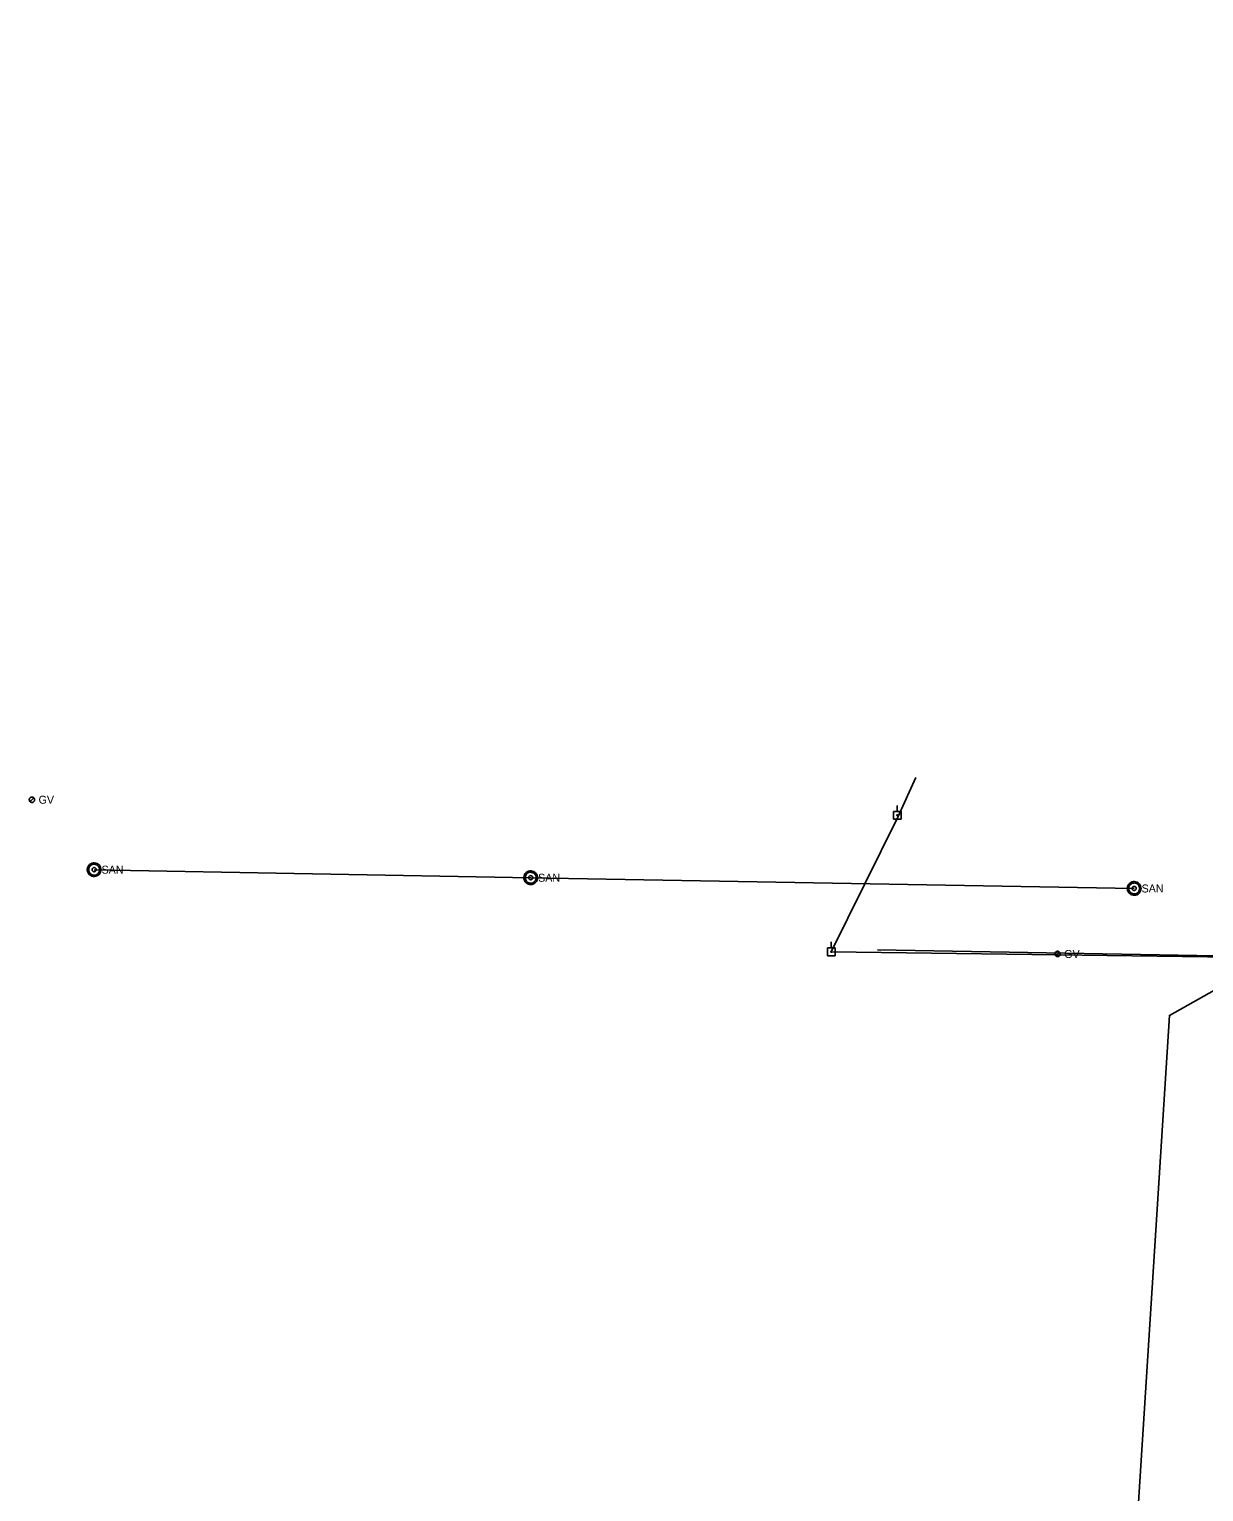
# Model space of a CAD drawing. Extents: x 596028 to 606371, y 330010 to 403088.
# Drawn here: x 603551 to 604116, y 341718 to 342421 of the extents above; entities that cross this region are included whole.
import ezdxf

# ---------------------------------------------------------------- set-up
doc = ezdxf.new("R2010")
doc.units = 0
for name, color, linetype in [('E_UTL_EPowerPole', 7, 'Continuous'), ('E_UTL_FO_UG_QWEST', 7, 'Continuous'), ('E_UTL_G', 7, 'Continuous'), ('E_UTL_G_UG', 7, 'Continuous'), ('E_UTL_Overhead', 7, 'Continuous'), ('E_UTL_SAN_MH', 7, 'Continuous'), ('E_UTL_SAN_UG', 7, 'Continuous')]:
    doc.layers.add(name, color=color, linetype=linetype)

msp = doc.modelspace()

# ---------------------------------------------------------------- linework, layer by layer
at = {"layer": 'E_UTL_EPowerPole'}
for points in [[(603968.48, 342045.33), (603968.48, 342048.23)], [(603970.32, 342045.33), (603966.63, 342045.33)], [(603966.63, 342045.33), (603966.63, 342041.63)], [(603966.63, 342041.63), (603970.32, 342041.63)], [(603968.75, 342043.48), (603968.74, 342043.53), (603968.73, 342043.57), (603968.71, 342043.61), (603968.68, 342043.65), (603968.65, 342043.68), (603968.61, 342043.7), (603968.57, 342043.72), (603968.52, 342043.72), (603968.48, 342043.72), (603968.43, 342043.71), (603968.39, 342043.69), (603968.35, 342043.66), (603968.32, 342043.63), (603968.3, 342043.59), (603968.28, 342043.55), (603968.27, 342043.51), (603968.27, 342043.46), (603968.28, 342043.42), (603968.3, 342043.37), (603968.32, 342043.34), (603968.35, 342043.3), (603968.39, 342043.28), (603968.43, 342043.26), (603968.48, 342043.25), (603968.52, 342043.25), (603968.57, 342043.25), (603968.61, 342043.27), (603968.65, 342043.29), (603968.68, 342043.32), (603968.71, 342043.35), (603968.73, 342043.4), (603968.74, 342043.44), (603968.75, 342043.48)], [(603970.32, 342041.63), (603970.32, 342045.33)], [(603938.58, 341979.64), (603934.89, 341979.64)], [(603934.89, 341979.64), (603934.89, 341975.94)], [(603937.01, 341977.79), (603937, 341977.84), (603936.99, 341977.88), (603936.97, 341977.92), (603936.94, 341977.96), (603936.91, 341977.99), (603936.87, 341978.01), (603936.82, 341978.02), (603936.78, 341978.03), (603936.73, 341978.03), (603936.69, 341978.02), (603936.65, 341978), (603936.61, 341977.97), (603936.58, 341977.94), (603936.56, 341977.9), (603936.54, 341977.86), (603936.53, 341977.82), (603936.53, 341977.77), (603936.54, 341977.73), (603936.56, 341977.68), (603936.58, 341977.65), (603936.61, 341977.61), (603936.65, 341977.59), (603936.69, 341977.57), (603936.73, 341977.56), (603936.78, 341977.55), (603936.82, 341977.56), (603936.87, 341977.58), (603936.91, 341977.6), (603936.94, 341977.63), (603936.97, 341977.66), (603936.99, 341977.7), (603937, 341977.75), (603937.01, 341977.79)], [(603936.74, 341979.64), (603936.74, 341982.54)], [(603938.58, 341975.94), (603938.58, 341979.64)], [(603934.89, 341975.94), (603938.58, 341975.94)]]:
    msp.add_lwpolyline(points, dxfattribs=at)
at = {"layer": 'E_UTL_FO_UG_QWEST'}
msp.add_lwpolyline([(604074.02, 341549.29), (604099.38, 341947.24), (604129.88, 341964.31), (604137.32, 341975.94), (604143.1, 342010.03), (604146.18, 342181.17), (604148.98, 342347.45), (604153.5, 342486.89), (604159.1, 342545.66), (604158.45, 342702.25), (604160.65, 342806.25), (604162.9, 342907.93), (604165.35, 343038.3), (604168.14, 343192.06), (604172.85, 343380.14)], dxfattribs=at)
at = {"layer": 'E_UTL_G'}
for points in [[(603553.66, 342050.93), (603553.64, 342051.17), (603553.57, 342051.41), (603553.46, 342051.63), (603553.3, 342051.82), (603553.12, 342051.98), (603552.91, 342052.1), (603552.68, 342052.18), (603552.44, 342052.21), (603552.19, 342052.2), (603551.96, 342052.14), (603551.73, 342052.04), (603551.54, 342051.9), (603551.37, 342051.73), (603551.24, 342051.52), (603551.14, 342051.29), (603551.1, 342051.05), (603551.1, 342050.81), (603551.14, 342050.57), (603551.24, 342050.34), (603551.37, 342050.14), (603551.54, 342049.96), (603551.73, 342049.82), (603551.96, 342049.72), (603552.19, 342049.66), (603552.44, 342049.65), (603552.68, 342049.68), (603552.91, 342049.76), (603553.12, 342049.89), (603553.3, 342050.05), (603553.46, 342050.24), (603553.57, 342050.46), (603553.64, 342050.69), (603553.66, 342050.93)], [(603551.47, 342050.02), (603553.28, 342051.84)], [(604046.85, 341976.77), (604046.82, 341977.01), (604046.75, 341977.24), (604046.64, 341977.46), (604046.49, 341977.65), (604046.31, 341977.81), (604046.1, 341977.93), (604045.87, 341978.01), (604045.62, 341978.05), (604045.38, 341978.04), (604045.14, 341977.98), (604044.92, 341977.88), (604044.72, 341977.74), (604044.55, 341977.56), (604044.42, 341977.36), (604044.33, 341977.13), (604044.29, 341976.89), (604044.29, 341976.65), (604044.33, 341976.41), (604044.42, 341976.18), (604044.55, 341975.97), (604044.72, 341975.8), (604044.92, 341975.66), (604045.14, 341975.55), (604045.38, 341975.5), (604045.62, 341975.49), (604045.87, 341975.52), (604046.1, 341975.6), (604046.31, 341975.72), (604046.49, 341975.88), (604046.64, 341976.07), (604046.75, 341976.29), (604046.82, 341976.52), (604046.85, 341976.77)], [(604044.66, 341975.86), (604046.47, 341977.67)]]:
    msp.add_lwpolyline(points, dxfattribs=at)
at = {"layer": 'E_UTL_G_UG'}
msp.add_lwpolyline([(603958.91, 341978.74), (604130.68, 341975.71), (604133.81, 341975.21)], dxfattribs=at)
at = {"layer": 'E_UTL_Overhead'}
for points in [[(603936.77, 341977.79), (603968.83, 342042.51), (603977.46, 342061.61)], [(603936.77, 341977.79), (604129.69, 341975.15), (604172.94, 341972.24), (604343.94, 341969.71)]]:
    msp.add_lwpolyline(points, dxfattribs=at)
at = {"layer": 'E_UTL_SAN_MH'}
for points in [[(603585.6, 342017.3), (603585.54, 342017.93), (603585.36, 342018.53), (603585.07, 342019.09), (603584.68, 342019.58), (603584.21, 342019.99), (603583.67, 342020.31), (603583.07, 342020.51), (603582.45, 342020.6), (603581.83, 342020.57), (603581.22, 342020.42), (603580.65, 342020.16), (603580.14, 342019.8), (603579.7, 342019.34), (603579.36, 342018.82), (603579.13, 342018.23), (603579.01, 342017.62), (603579.01, 342016.99), (603579.13, 342016.37), (603579.36, 342015.79), (603579.7, 342015.26), (603580.14, 342014.81), (603580.65, 342014.45), (603581.22, 342014.19), (603581.83, 342014.04), (603582.45, 342014.01), (603583.07, 342014.1), (603583.67, 342014.3), (603584.21, 342014.62), (603584.68, 342015.03), (603585.07, 342015.52), (603585.36, 342016.08), (603585.54, 342016.68), (603585.6, 342017.3)], [(603584.94, 342017.3), (603584.89, 342017.8), (603584.75, 342018.29), (603584.52, 342018.73), (603584.21, 342019.13), (603583.83, 342019.45), (603583.39, 342019.71), (603582.92, 342019.87), (603582.42, 342019.94), (603581.92, 342019.92), (603581.43, 342019.8), (603580.98, 342019.59), (603580.57, 342019.3), (603580.22, 342018.94), (603579.95, 342018.51), (603579.76, 342018.05), (603579.67, 342017.55), (603579.67, 342017.05), (603579.76, 342016.56), (603579.95, 342016.09), (603580.22, 342015.67), (603580.57, 342015.31), (603580.98, 342015.02), (603581.43, 342014.81), (603581.92, 342014.69), (603582.42, 342014.67), (603582.92, 342014.74), (603583.39, 342014.9), (603583.83, 342015.15), (603584.21, 342015.48), (603584.52, 342015.88), (603584.75, 342016.32), (603584.89, 342016.8), (603584.94, 342017.3)], [(603583.29, 342017.3), (603583.27, 342017.49), (603583.22, 342017.67), (603583.13, 342017.84), (603583.01, 342017.99), (603582.87, 342018.11), (603582.71, 342018.2), (603582.53, 342018.27), (603582.34, 342018.29), (603582.16, 342018.28), (603581.97, 342018.24), (603581.8, 342018.16), (603581.65, 342018.05), (603581.52, 342017.92), (603581.42, 342017.76), (603581.35, 342017.58), (603581.31, 342017.4), (603581.31, 342017.21), (603581.35, 342017.02), (603581.42, 342016.85), (603581.52, 342016.69), (603581.65, 342016.56), (603581.8, 342016.45), (603581.97, 342016.37), (603582.16, 342016.32), (603582.34, 342016.31), (603582.53, 342016.34), (603582.71, 342016.4), (603582.87, 342016.5), (603583.01, 342016.62), (603583.13, 342016.77), (603583.22, 342016.94), (603583.27, 342017.12), (603583.29, 342017.3)], [(603795.52, 342013.44), (603795.46, 342014.06), (603795.28, 342014.67), (603794.99, 342015.22), (603794.6, 342015.72), (603794.13, 342016.13), (603793.59, 342016.44), (603792.99, 342016.65), (603792.37, 342016.74), (603791.75, 342016.71), (603791.14, 342016.56), (603790.57, 342016.3), (603790.05, 342015.93), (603789.62, 342015.48), (603789.28, 342014.95), (603789.05, 342014.37), (603788.93, 342013.75), (603788.93, 342013.13), (603789.05, 342012.51), (603789.28, 342011.93), (603789.62, 342011.4), (603790.05, 342010.95), (603790.57, 342010.58), (603791.14, 342010.32), (603791.75, 342010.17), (603792.37, 342010.14), (603792.99, 342010.23), (603793.59, 342010.44), (603794.13, 342010.75), (603794.6, 342011.16), (603794.99, 342011.66), (603795.28, 342012.21), (603795.46, 342012.82), (603795.52, 342013.44)], [(603794.86, 342013.44), (603794.81, 342013.94), (603794.67, 342014.42), (603794.44, 342014.87), (603794.13, 342015.26), (603793.75, 342015.59), (603793.31, 342015.84), (603792.84, 342016.01), (603792.34, 342016.08), (603791.84, 342016.05), (603791.35, 342015.93), (603790.9, 342015.73), (603790.49, 342015.44), (603790.14, 342015.07), (603789.87, 342014.65), (603789.68, 342014.18), (603789.59, 342013.69), (603789.59, 342013.19), (603789.68, 342012.7), (603789.87, 342012.23), (603790.14, 342011.81), (603790.49, 342011.44), (603790.9, 342011.15), (603791.35, 342010.95), (603791.84, 342010.83), (603792.34, 342010.8), (603792.84, 342010.87), (603793.31, 342011.04), (603793.75, 342011.29), (603794.13, 342011.62), (603794.44, 342012.01), (603794.67, 342012.46), (603794.81, 342012.94), (603794.86, 342013.44)], [(603793.21, 342013.44), (603793.19, 342013.63), (603793.13, 342013.81), (603793.05, 342013.98), (603792.93, 342014.12), (603792.79, 342014.25), (603792.63, 342014.34), (603792.45, 342014.4), (603792.26, 342014.43), (603792.07, 342014.42), (603791.89, 342014.38), (603791.72, 342014.3), (603791.57, 342014.19), (603791.44, 342014.05), (603791.34, 342013.89), (603791.27, 342013.72), (603791.23, 342013.53), (603791.23, 342013.35), (603791.27, 342013.16), (603791.34, 342012.99), (603791.44, 342012.83), (603791.57, 342012.69), (603791.72, 342012.58), (603791.89, 342012.5), (603792.07, 342012.46), (603792.26, 342012.45), (603792.45, 342012.48), (603792.63, 342012.54), (603792.79, 342012.63), (603792.93, 342012.76), (603793.05, 342012.9), (603793.13, 342013.07), (603793.19, 342013.25), (603793.21, 342013.44)], [(604085.71, 342008.28), (604085.65, 342008.9), (604085.47, 342009.5), (604085.18, 342010.06), (604084.8, 342010.55), (604084.32, 342010.96), (604083.78, 342011.28), (604083.19, 342011.48), (604082.57, 342011.57), (604081.94, 342011.54), (604081.33, 342011.39), (604080.76, 342011.13), (604080.25, 342010.77), (604079.81, 342010.32), (604079.48, 342009.79), (604079.24, 342009.21), (604079.12, 342008.59), (604079.12, 342007.96), (604079.24, 342007.35), (604079.48, 342006.76), (604079.81, 342006.24), (604080.25, 342005.78), (604080.76, 342005.42), (604081.33, 342005.16), (604081.94, 342005.01), (604082.57, 342004.98), (604083.19, 342005.07), (604083.78, 342005.27), (604084.32, 342005.59), (604084.8, 342006), (604085.18, 342006.49), (604085.47, 342007.05), (604085.65, 342007.65), (604085.71, 342008.28)], [(604085.05, 342008.28), (604085, 342008.78), (604084.86, 342009.26), (604084.63, 342009.7), (604084.32, 342010.1), (604083.94, 342010.43), (604083.5, 342010.68), (604083.03, 342010.84), (604082.53, 342010.91), (604082.03, 342010.89), (604081.54, 342010.77), (604081.09, 342010.56), (604080.68, 342010.27), (604080.33, 342009.91), (604080.06, 342009.49), (604079.88, 342009.02), (604079.78, 342008.53), (604079.78, 342008.02), (604079.88, 342007.53), (604080.06, 342007.07), (604080.33, 342006.64), (604080.68, 342006.28), (604081.09, 342005.99), (604081.54, 342005.78), (604082.03, 342005.66), (604082.53, 342005.64), (604083.03, 342005.71), (604083.5, 342005.87), (604083.94, 342006.13), (604084.32, 342006.45), (604084.63, 342006.85), (604084.86, 342007.29), (604085, 342007.78), (604085.05, 342008.28)], [(604083.4, 342008.28), (604083.38, 342008.46), (604083.33, 342008.64), (604083.24, 342008.81), (604083.12, 342008.96), (604082.98, 342009.08), (604082.82, 342009.18), (604082.64, 342009.24), (604082.46, 342009.26), (604082.27, 342009.26), (604082.08, 342009.21), (604081.91, 342009.13), (604081.76, 342009.02), (604081.63, 342008.89), (604081.53, 342008.73), (604081.46, 342008.55), (604081.42, 342008.37), (604081.42, 342008.18), (604081.46, 342008), (604081.53, 342007.82), (604081.63, 342007.66), (604081.76, 342007.53), (604081.91, 342007.42), (604082.08, 342007.34), (604082.27, 342007.3), (604082.46, 342007.29), (604082.64, 342007.31), (604082.82, 342007.38), (604082.98, 342007.47), (604083.12, 342007.59), (604083.24, 342007.74), (604083.33, 342007.91), (604083.38, 342008.09), (604083.4, 342008.28)]]:
    msp.add_lwpolyline(points, dxfattribs=at)
at = {"layer": 'E_UTL_SAN_UG'}
msp.add_lwpolyline([(603582.3, 342017.3), (603792.22, 342013.44), (604082.41, 342008.28)], dxfattribs=at)

# ---------------------------------------------------------------- texts
at = {"layer": 'E_UTL_G'}
for p in [(603555.58, 342049.01), (604048.77, 341974.84)]:
    msp.add_text('GV', height=3.85, dxfattribs=at).set_placement(p)
at = {"layer": 'E_UTL_SAN_MH'}
for p in [(603585.86, 342015.36), (603795.78, 342011.49), (604085.97, 342006.33)]:
    msp.add_text('SAN', height=3.849, dxfattribs=at).set_placement(p)

doc.saveas('drawing.dxf')
